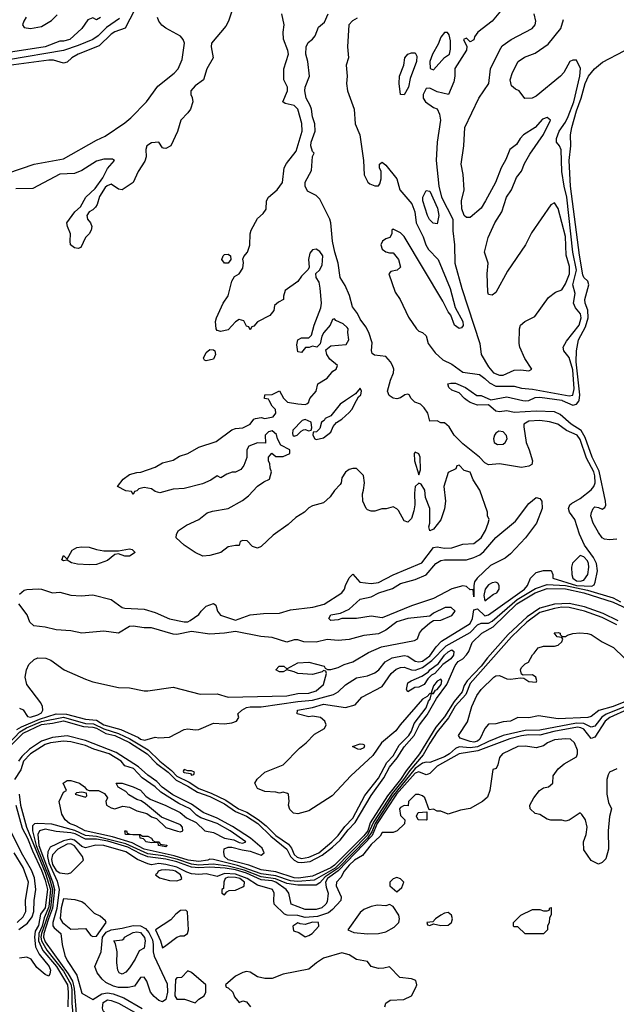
# Model space of a CAD drawing. Header units: inches. Extents: x 2380249 to 2585472, y 382747 to 546448.
# Tile 446 of 626: x 2502111 to 2505368, y 476704 to 482078. Entities that reach past the tile are written whole.
import ezdxf

# ---------------------------------------------------------------- set-up
doc = ezdxf.new("R2010")
doc.units = ezdxf.units.IN
doc.header["$MEASUREMENT"] = 0
doc.layers.add('C5407', color=7, linetype='Continuous')
doc.layers.add('C5408', color=7, linetype='Continuous')

msp = doc.modelspace()

# ---------------------------------------------------------------- linework, layer by layer
at = {"layer": 'C5407', "color": 4}
for points, elevation in [([(2502096.7, 478203.3), (2502121.4, 478218.6), (2502219.4, 478260.6), (2502311, 478289), (2502367.7, 478287.7), (2502470, 478259.7), (2502530, 478254.4), (2502570, 478228.5), (2502662.8, 478202.8), (2502760.3, 478160.3), (2502770, 478150.7), (2502794.8, 478145.2), (2502850, 478161), (2502870, 478158), (2502930, 478161), (2503010, 478204), (2503030, 478206.8), (2503070, 478201), (2503090, 478202.8), (2503170, 478238.8), (2503230, 478234), (2503270, 478240.7), (2503295.3, 478250), (2503308, 478270), (2503302, 478290), (2503324, 478310), (2503350, 478323), (2503370, 478328), (2503430, 478328), (2503630, 478356.5), (2503710, 478363), (2503825.1, 478394.9), (2503849.2, 478410), (2503890, 478446.8), (2503950, 478486), (2504010, 478497.3), (2504050, 478513.4), (2504072.3, 478530), (2504106.3, 478573.7), (2504144.4, 478595.6), (2504210, 478606.7), (2504230, 478603.1), (2504270, 478577), (2504290, 478572.9), (2504310, 478577.2), (2504350, 478605.4), (2504385, 478655), (2504413.8, 478686.2), (2504570, 478781.7), (2504582.5, 478810), (2504590, 478857.3), (2504610, 478863), (2504650, 478823.6), (2504670, 478829), (2504867.3, 478970), (2504883.7, 478990), (2504899, 479030), (2504930, 479061), (2504971, 479071), (2505012, 479072), (2505022, 479050), (2505022, 479030), (2505150.6, 478990), (2505233.8, 478986.2), (2505247.6, 478992.4), (2505252.7, 479007.3), (2505266, 479070), (2505260.5, 479110), (2505242.9, 479142.9), (2505194.7, 479210), (2505166.3, 479270), (2505140.9, 479350), (2505112.3, 479390), (2505107.6, 479410), (2505115.1, 479430), (2505123.1, 479436.9), (2505170, 479464.4), (2505230, 479512.2), (2505245.1, 479530), (2505252.7, 479550), (2505251.5, 479588.5), (2505245, 479610), (2505204.6, 479684.6), (2505170, 479786.6), (2505155.1, 479810), (2505096.4, 479836.4), (2505048, 479870), (2505002.5, 479882.5), (2504950, 479889.6), (2504890, 479886.6), (2504862.8, 479870), (2504863.5, 479856.5), (2504875.5, 479770), (2504893, 479730), (2504910.5, 479670), (2504906, 479650), (2504890, 479640.9), (2504850, 479634.5), (2504730, 479654), (2504670, 479649), (2504650, 479659), (2504621.2, 479690), (2504530, 479762.7), (2504482.7, 479810), (2504456, 479856), (2504430, 479878), (2504410, 479878), (2504390, 479888), (2504350, 479886), (2504339, 479930), (2504318.6, 479958.6), (2504298.6, 479978.6), (2504268.7, 479990), (2504258.7, 480000)], 12), ([(2502110, 478942.8), (2502136.6, 478963.4), (2502150, 478968.2), (2502212.3, 478972.3), (2502230.4, 478970.4), (2502290, 478950.4), (2502330, 478952.4), (2502390, 478936.5), (2502446.2, 478933.8), (2502510, 478938.4), (2502610, 478912.7), (2502670, 478870.4), (2502685.1, 478865.1), (2502790, 478860.4), (2502850, 478843.1), (2502930, 478807.7), (2503010, 478790.8), (2503030, 478791), (2503042, 478798), (2503089.2, 478830.8), (2503102, 478850), (2503130, 478876), (2503170, 478892), (2503182, 478882), (2503191, 478850), (2503207.5, 478827.5), (2503290, 478801), (2503369.6, 478830.4), (2503442.3, 478837.7), (2503530, 478839.5), (2503590, 478856), (2503712.2, 478872.2), (2503772.9, 478887.1), (2503869.2, 478950), (2503885.2, 478970), (2503889.4, 478990), (2503910, 479031.3), (2503930, 479050.8), (2503967.9, 479007.9), (2504030, 479000.3), (2504070, 479006), (2504150, 479048.7), (2504305.9, 479114.1), (2504370, 479197.3), (2504390, 479200.5), (2504430, 479193.7), (2504470, 479195.3), (2504530, 479214.4), (2504590, 479218.4), (2504630, 479250.7), (2504654.5, 479290), (2504669.2, 479330), (2504674, 479350), (2504665.2, 479370), (2504664, 479390), (2504622.7, 479510), (2504586.8, 479566.8), (2504570, 479608), (2504538, 479618), (2504510, 479646), (2504498, 479642), (2504492.7, 479627.3), (2504450, 479606), (2504427.3, 479530), (2504436.3, 479450), (2504430, 479408), (2504410, 479349), (2504370, 479298), (2504350, 479288.7), (2504344, 479310), (2504349.4, 479330.6), (2504349.3, 479410), (2504326.6, 479470), (2504323.7, 479510), (2504302, 479542), (2504290, 479549), (2504270.7, 479529.3), (2504266, 479494), (2504267.7, 479430), (2504262.5, 479397.5), (2504250, 479355.3), (2504230, 479335.3), (2504210, 479342), (2504178.6, 479398.6), (2504170, 479408.7), (2504150, 479419), (2504111.1, 479408.9), (2504088.4, 479408.4), (2504050, 479395.3), (2504030, 479395.3), (2504010, 479402), (2504002, 479410), (2503984, 479450), (2503982, 479490), (2503988.7, 479510), (2503992.7, 479550), (2503988, 479590), (2503950, 479628), (2503930, 479628.7), (2503910, 479622), (2503890, 479608), (2503870, 479578), (2503866, 479550), (2503859.8, 479540.2), (2503830, 479509), (2503805.5, 479474.5), (2503770, 479441.2), (2503710, 479425.2), (2503690, 479413.2), (2503666, 479390), (2503618.5, 479361.5), (2503577.5, 479322.5), (2503495.5, 479264.5), (2503430, 479202.7), (2503410, 479193.2), (2503382.7, 479202.7), (2503353.6, 479233.6), (2503330, 479235.3), (2503314, 479230), (2503310, 479208), (2503288.9, 479208.9), (2503250, 479200.9), (2503210, 479169.3), (2503150, 479153.2), (2503110.6, 479149.4), (2503070, 479169.2), (2503008.7, 479210), (2502966, 479250), (2502968, 479270), (2502978, 479290), (2503021.5, 479318.5), (2503090, 479350.8), (2503134.5, 479385.5), (2503164.7, 479395.3), (2503250, 479410.8), (2503327.2, 479452.8), (2503360.2, 479479.8), (2503408.9, 479531.1), (2503444, 479556), (2503475.3, 479570), (2503486, 479610), (2503478, 479630), (2503476.4, 479656.4), (2503468.9, 479668.9), (2503468.7, 479690), (2503488, 479712), (2503510, 479694), (2503550, 479694), (2503586, 479710), (2503586, 479730), (2503536.4, 479756.4), (2503518, 479790), (2503513.6, 479813.6), (2503490, 479833.2), (2503470, 479828), (2503452, 479810), (2503452.7, 479767.3), (2503410, 479768), (2503362, 479750), (2503352, 479730), (2503351.6, 479688.4), (2503335.3, 479644.7), (2503318, 479622), (2503290, 479608.7), (2503271.6, 479608.4), (2503242, 479598), (2503210, 479578), (2503190, 479588), (2503155.3, 479564.7), (2503110, 479544), (2503010, 479519.3), (2502950, 479515.1), (2502875.5, 479495.5), (2502850, 479502.7), (2502830, 479518), (2502790, 479525.2), (2502762, 479518), (2502750, 479506), (2502738, 479502), (2502730, 479486), (2502722, 479502), (2502690, 479506), (2502646, 479530), (2502675.3, 479570), (2502710, 479595.5), (2502750, 479607.3), (2502772.1, 479607.9), (2502850, 479636.3), (2502890, 479659.1), (2502950, 479673.4), (2502983.8, 479696.2), (2503030, 479710.6), (2503090, 479745.5), (2503184.7, 479775.3), (2503270, 479838.8), (2503290, 479846), (2503330, 479851), (2503369.3, 479870.7), (2503390, 479898), (2503398, 479902), (2503430, 479906), (2503450, 479901), (2503495.3, 479910), (2503508.7, 479930), (2503508, 479950), (2503490, 479968), (2503473.2, 480000)], 16), ([(2503563.6, 480000), (2503574, 479990), (2503630, 479980.7), (2503670, 479978), (2503678, 479982), (2503689, 479991), (2503692, 480000)], 16), ([(2503890.4, 480000), (2503859.9, 479980.1), (2503810, 479915.3), (2503778, 479902), (2503774, 479890), (2503758, 479882), (2503750, 479846), (2503731.6, 479828.4), (2503714, 479826), (2503712, 479810), (2503722, 479790), (2503730, 479786), (2503770, 479796), (2503810, 479826), (2503823.2, 479856.8), (2503840.2, 479879.8), (2503870, 479897.3), (2503910, 479934), (2503923.7, 479950), (2503949.9, 480000)], 16), ([(2505370, 479242.7), (2505330, 479239.3), (2505303.2, 479243.2), (2505290, 479249), (2505270, 479279), (2505242, 479330), (2505229.6, 479370), (2505232.1, 479387.9), (2505241.2, 479410), (2505250, 479418.8), (2505270, 479416), (2505290, 479406), (2505304.7, 479415.3), (2505311.5, 479428.5), (2505309.3, 479450), (2505273.6, 479613.6), (2505236.5, 479690), (2505198, 479798), (2505176.5, 479836.5), (2505121.1, 479870), (2505062.3, 479922.3), (2505030, 479936.8), (2504930, 479941), (2504810, 479933.6), (2504770, 479943.6), (2504730, 479938), (2504710, 479941.6), (2504670, 479975.3), (2504610, 479974), (2504570, 479989.3), (2504554, 480000)], 8), ([(2504857.9, 480000), (2504870, 479997.4), (2504890, 479999.5), (2504891.2, 480000)], 8), ([(2505072.7, 480000), (2505130, 479974.7), (2505150, 479978.9), (2505163.7, 479996.3), (2505164.4, 480000)], 8), ([(2501990, 478063.2), (2502111.8, 478190), (2502147.8, 478212.2), (2502230, 478247.5), (2502350, 478270.1), (2502470, 478236.6), (2502515, 478235), (2502570, 478207.3), (2502650, 478182.5), (2502713.4, 478153.4), (2502812, 478092), (2502875.8, 478030), (2502940.6, 477980.6), (2502970, 477948.9), (2503035.7, 477915.7), (2503090, 477881.2), (2503156.9, 477856.9), (2503237.3, 477817.3), (2503306.2, 477770), (2503352, 477752), (2503413.1, 477713.1), (2503457.6, 477677.6), (2503510, 477625.5), (2503578.2, 477578.2), (2503595.5, 477555.5), (2503610, 477522), (2503625.9, 477505.9), (2503650, 477500.1), (2503690, 477506), (2503743.9, 477530), (2503815.5, 477590), (2503850, 477624.9), (2503885.6, 477674.4), (2503930, 477719), (2503996.1, 477843.9), (2504070, 477938.5), (2504116.1, 478023.9), (2504150, 478060.8), (2504182.6, 478117.4), (2504235.4, 478170), (2504250, 478193.7), (2504263.8, 478236.2), (2504330, 478322.6), (2504342.2, 478357.8), (2504351.7, 478370), (2504359.3, 478399.3), (2504350, 478399.3), (2504336.1, 478383.9), (2504310, 478369.5), (2504188.4, 478230), (2504164, 478196), (2504086.7, 478130), (2504039, 478061), (2503919.1, 477950), (2503817.6, 477842.4), (2503690, 477759), (2503630, 477744), (2503606.8, 477746.8), (2503586.8, 477766.8), (2503579, 477790), (2503582, 477810), (2503578, 477850), (2503574, 477854), (2503550, 477862), (2503530, 477855.3), (2503510, 477862), (2503450, 477865.2), (2503410, 477882), (2503394, 477910), (2503407.5, 477932.5), (2503450, 477970.8), (2503550, 478010.8), (2503638.9, 478101.1), (2503676, 478130), (2503721, 478179), (2503775.1, 478210), (2503784.5, 478230), (2503777, 478250), (2503753.2, 478270), (2503710, 478277), (2503690, 478272), (2503626, 478290), (2503628.7, 478310), (2503710, 478324.4), (2503770, 478341.3), (2503890, 478323.1), (2503942, 478338), (2503979.5, 478380.5), (2504090, 478438.8), (2504138.7, 478510), (2504166.6, 478533.4), (2504190, 478542.6), (2504210, 478543.1), (2504250, 478529.1), (2504270, 478527.2), (2504310, 478542.7), (2504360.3, 478579.7), (2504439.1, 478660.9), (2504570, 478732.4), (2504610, 478774.6), (2504630, 478783.6), (2504670, 478783.5), (2504690, 478795.5), (2504826.2, 478913.8), (2504926.2, 478973.8), (2504990, 478994.4), (2505089.9, 478990.1), (2505210, 478963.9), (2505350, 478921.5), (2505390, 478899.8)], 8), ([(2502057, 478110), (2502130, 478182.8), (2502230, 478230.5), (2502290, 478237.7), (2502350, 478251), (2502459.4, 478219.4), (2502510, 478216.6), (2502530, 478210.6), (2502582.4, 478182.4), (2502631.6, 478170), (2502710, 478133.3), (2502807.5, 478070), (2502858.9, 478018.9), (2502922.5, 477970), (2502966.4, 477926.4), (2503030, 477894.8), (2503081.9, 477861.9), (2503150, 477837.3), (2503230, 477798.4), (2503290, 477756), (2503350.2, 477730), (2503410.7, 477690.7), (2503481.8, 477621.8), (2503570, 477550.2), (2503590.1, 477510), (2503609.6, 477489.6), (2503630, 477479.8), (2503650, 477477), (2503696.2, 477483.8), (2503762.7, 477517.3), (2503818.8, 477561.2), (2503860.4, 477599.6), (2503903.7, 477656.3), (2503943.2, 477696.8), (2504030, 477843.2), (2504099.9, 477940.1), (2504130, 477997.2), (2504171.8, 478048.2), (2504210, 478109.2), (2504264.5, 478170), (2504293, 478230), (2504336.2, 478283.8), (2504386.8, 478373.2), (2504442.4, 478450), (2504487.6, 478552.4), (2504505.4, 478574.6), (2504530, 478590.2), (2504550, 478610.3), (2504562.5, 478630), (2504581.1, 478678.9), (2504634.7, 478730), (2504696.3, 478763.7), (2504825.4, 478890), (2504924.7, 478950), (2504990, 478972.8), (2505090, 478971.9), (2505190.4, 478950), (2505350, 478898.4), (2505450, 478852.5)], 4), ([(2505370, 478774.7), (2505290, 478814.4), (2505193.6, 478850), (2505110, 478869.8), (2505070, 478870.9), (2505030, 478864.9), (2504950, 478841.7), (2504879.8, 478790), (2504796.8, 478710), (2504570, 478454.4), (2504545.8, 478394.2), (2504488.7, 478331.3), (2504452.3, 478267.7), (2504389.7, 478190.3), (2504350, 478129.8), (2504314.6, 478065.4), (2504241, 477979), (2504206.7, 477930), (2504144.8, 477855.2), (2504042.5, 477697.5), (2504010, 477626.4), (2503832.9, 477447.1), (2503718.8, 477381.2), (2503630, 477373.2), (2503590, 477378.5), (2503510, 477404.3), (2503430, 477415.3), (2503301, 477461), (2503170, 477494.3), (2503150, 477495.4), (2503139.1, 477490), (2503090, 477482.7), (2503031.8, 477490), (2502954.8, 477514.8), (2502791.5, 477550), (2502724.7, 477584.7), (2502618.2, 477618.2), (2502468, 477650), (2502417.8, 477677.8), (2502383.7, 477690), (2502359.3, 477710), (2502342, 477742), (2502326, 477810), (2502350, 477862), (2502366, 477870), (2502349, 477910), (2502370, 477924.7), (2502390, 477926), (2502438, 477910), (2502464.7, 477890), (2502475.3, 477875.3), (2502490.7, 477870.7), (2502542, 477870), (2502573.7, 477853.7), (2502591.3, 477830), (2502582, 477810), (2502584.7, 477790), (2502610, 477776), (2502630, 477771), (2502674.6, 477785.4), (2502710, 477779.1), (2502750, 477760.5), (2502806, 477746), (2502830, 477727.7), (2502858.5, 477718.5), (2502910, 477668.4), (2502971.9, 477648.1), (2502990, 477645.5), (2503002, 477650), (2503000.9, 477670), (2502990, 477682.7), (2502884.7, 477724.7), (2502798, 477798), (2502774.2, 477814.2), (2502750, 477822), (2502707, 477847), (2502690, 477864.5), (2502649.6, 477889.6), (2502638, 477910), (2502670, 477910.4), (2502731.5, 477891.5), (2502770, 477872.4), (2502799.3, 477839.3), (2502822.8, 477822.8), (2502910, 477788.7), (2502988, 477750), (2503021.7, 477721.7), (2503075.4, 477695.4), (2503122, 477650), (2503170, 477641.1), (2503230, 477610.4), (2503280.5, 477600.5), (2503310, 477586.9), (2503330, 477582.6), (2503346, 477590), (2503260.5, 477650), (2503190, 477690.6), (2503100.9, 477720.9), (2503076, 477736), (2503042.6, 477770), (2502980.4, 477800.4), (2502881.1, 477861.1), (2502850, 477891.6), (2502779.6, 477939.6), (2502731.9, 477990), (2502684.5, 478004.5), (2502666, 478030), (2502599.6, 478070), (2502515.9, 478095.9), (2502470, 478117), (2502390, 478135.7), (2502350, 478139.4), (2502278.8, 478130), (2502250, 478121), (2502169.7, 478070.3), (2502131.9, 478030), (2502117.3, 477982.7), (2502083.5, 477930)], 8), ([(2505377.6, 478797.6), (2505297.1, 478837.1), (2505194.1, 478874.1), (2505110, 478891.9), (2505030, 478887.2), (2504950, 478865.3), (2504881.6, 478818.4), (2504777.8, 478722.2), (2504665, 478595), (2504630.7, 478549.3), (2504554.3, 478470), (2504536.9, 478443.1), (2504527.1, 478410), (2504483, 478357), (2504430, 478272.8), (2504383.6, 478216.5), (2504293.1, 478070), (2504221.1, 477978.9), (2504190.1, 477930), (2504118.5, 477841.5), (2504025.2, 477694.8), (2504011, 477650), (2503990, 477623.6), (2503830, 477462.4), (2503810, 477448.4), (2503710, 477403.2), (2503632.8, 477392.8), (2503610, 477394.2), (2503510, 477426.2), (2503430, 477437.3), (2503362.5, 477462.5), (2503250, 477491.9), (2503228.5, 477510), (2503225.3, 477534.7), (2503228.3, 477551.7), (2503250, 477560.9), (2503270, 477561.8), (2503326.4, 477546.4), (2503370, 477540.2), (2503430, 477518), (2503446.6, 477530), (2503435.2, 477555.2), (2503371, 477611), (2503273.8, 477673.8), (2503190, 477720.2), (2503112.6, 477750), (2503050, 477796.2), (2502947.9, 477847.9), (2502889.5, 477889.5), (2502859.1, 477919.1), (2502810, 477954.6), (2502759.3, 477999.3), (2502638.5, 478078.5), (2502470, 478143.6), (2502370, 478169.9), (2502290, 478159.9), (2502230, 478140.2), (2502164.5, 478095.5), (2502123.7, 478056.3), (2502105.7, 478030)], 4), ([(2502110, 478320.7), (2502130.4, 478310.4), (2502154, 478274), (2502170.6, 478270.6), (2502210, 478283.2), (2502230, 478294), (2502238, 478310), (2502236.3, 478330), (2502227.3, 478350), (2502150, 478449.2), (2502141.3, 478490), (2502148.2, 478530), (2502161.4, 478558.6), (2502190, 478584.9), (2502210, 478594.4), (2502253.8, 478593.8), (2502281.3, 478581.3), (2502354, 478530), (2502470, 478477.6), (2502510, 478464.4), (2502650, 478432.4), (2502710, 478430.4), (2502790, 478414.9), (2502810, 478414.9), (2502950, 478434.4), (2503097.2, 478397.2), (2503190, 478399.1), (2503250, 478379.5), (2503570, 478386.9), (2503630, 478399.5), (2503690, 478402.6), (2503730, 478415.5), (2503769.2, 478450), (2503786, 478510), (2503782, 478522), (2503770, 478526), (2503762, 478518), (2503710, 478503.7), (2503630, 478509.3), (2503610, 478519), (2503570, 478528.7), (2503550, 478519), (2503530, 478519), (2503509.2, 478530), (2503528, 478550), (2503554, 478550), (2503570, 478534), (2503630, 478566.8), (2503690, 478570.5), (2503774, 478550), (2503778, 478538), (2503792, 478532), (2503810, 478531.3), (2503850, 478542), (2503882.4, 478557.6), (2503930, 478572.2), (2504016.2, 478623.8), (2504085.4, 478654.6), (2504266, 478690), (2504282, 478698), (2504294, 478730), (2504310, 478751), (2504350, 478786), (2504370, 478798), (2504410, 478801), (2504470, 478826.8), (2504488, 478850), (2504466, 478870), (2504434, 478870), (2504370, 478839), (2504350, 478822), (2504229.6, 478809.7), (2504170, 478792), (2504110, 478746), (2504070, 478725.6), (2503990, 478716.2), (2503910, 478695.1), (2503850, 478689.5), (2503790, 478694), (2503730, 478680.7), (2503662, 478682), (2503630, 478693.2), (2503610, 478693.2), (2503570, 478681.2), (2503490, 478706), (2503428, 478712), (2503290, 478739.3), (2503230, 478729.4), (2503150, 478723.7), (2503050, 478739.3), (2502970, 478722.7), (2502950, 478723.7), (2502830, 478759.3), (2502790, 478759.3), (2502730, 478767.6), (2502710, 478765.1), (2502650, 478729), (2502570, 478740.9), (2502450, 478729.5), (2502390, 478742.9), (2502310, 478747), (2502250, 478762.7), (2502189.2, 478770), (2502167.3, 478790), (2502152.7, 478830), (2502107, 478890)], 16), ([(2505436.5, 478363.5), (2505350.4, 478330), (2505273.5, 478306.5), (2505230, 478274), (2505212, 478270), (2505050, 478261.3), (2504942.4, 478277.6), (2504890, 478266.6), (2504830, 478269), (2504790, 478249.2), (2504750, 478246), (2504710, 478234), (2504670, 478233.2), (2504650, 478209), (2504623.7, 478150), (2504610, 478139.8), (2504590, 478134.8), (2504570, 478138), (2504516.6, 478156.6), (2504506.6, 478170), (2504555.1, 478244.9), (2504579.8, 478330), (2504607.2, 478390), (2504630, 478422), (2504699.5, 478490), (2504710, 478497), (2504730, 478498.4), (2504770, 478480.5), (2504790, 478478), (2504845.4, 478485.4), (2504863.6, 478483.6), (2504890, 478466), (2504930, 478462), (2504934, 478470), (2504928, 478490), (2504910, 478502), (2504860.4, 478500.4), (2504850, 478506), (2504845.2, 478530), (2504850, 478542), (2504870, 478562), (2504888.7, 478571.3), (2504910, 478612), (2504920.4, 478619.6), (2504942, 478650), (2504970, 478658.8), (2505030, 478658), (2505050, 478664.7), (2505070, 478682), (2505076.4, 478696.4), (2505070, 478706), (2505046, 478710), (2505029.5, 478730.5), (2505050, 478733.4), (2505062, 478730), (2505062, 478722), (2505072, 478712), (2505090, 478711.3), (2505100.9, 478719.1), (2505130, 478727.7), (2505169.6, 478730.4), (2505210, 478728.4), (2505230, 478722.4), (2505290, 478681.6), (2505351.8, 478651.8), (2505410, 478594.4)], 8), ([(2505426.4, 478333.6), (2505312.9, 478287), (2505288.4, 478271.6), (2505250, 478222.7), (2505230, 478217.2), (2505190, 478235.8), (2505150, 478238.1), (2504950, 478200.7), (2504870, 478197.3), (2504750, 478171), (2504670, 478138.5), (2504610, 478108.3), (2504570, 478103.4), (2504510, 478109.8), (2504490, 478099.8), (2504457.8, 478070), (2504430, 478054), (2504350, 478023.6), (2504330, 478026), (2504310, 478019.7), (2504270, 477989.9), (2504144.6, 477835.4), (2504051.3, 477690), (2504034.2, 477645.8), (2504010, 477610.7), (2503850, 477447.4), (2503779.7, 477400.3), (2503750, 477366.6), (2503730, 477354.4), (2503630, 477354.6), (2503570, 477362.6), (2503507.7, 477387.7), (2503430, 477398.8), (2503336.7, 477436.7), (2503250, 477458.4), (2503168.2, 477468.2), (2503090, 477464), (2503050, 477468), (2502974, 477494), (2502893.9, 477513.9), (2502810, 477525.5), (2502690, 477579.9), (2502530, 477620.3), (2502470, 477624.4), (2502411.6, 477651.6), (2502287.4, 477687.4), (2502208.6, 477691.4), (2502191.6, 477688.5), (2502181.4, 477678.6), (2502180.9, 477650), (2502201.5, 477570), (2502273.7, 477390), (2502291.1, 477330), (2502280.2, 477230), (2502230.4, 477090), (2502226.8, 477070), (2502230.4, 477050.4), (2502259.1, 476999.1), (2502350, 476883.9), (2502390, 476814.4), (2502395.7, 476784.3), (2502395.1, 476710), (2502403.7, 476630)], 12), ([(2505430, 478313.6), (2505332.9, 478270), (2505307.6, 478250), (2505250, 478162.7), (2505230, 478155.1), (2505190, 478204.8), (2505173.6, 478213.6), (2505155.7, 478215.7), (2505027.5, 478192.5), (2504950, 478172.4), (2504890, 478173.9), (2504850, 478168.4), (2504787.6, 478152.4), (2504612.1, 478087.9), (2504510, 478070.8), (2504390, 478003.7), (2504350, 477963.5), (2504340.5, 477959.5), (2504330, 477956), (2504290, 477971.7), (2504270, 477965.4), (2504167.8, 477850), (2504063.4, 477690), (2504035.4, 477624.7), (2503850, 477432.8), (2503790.7, 477390), (2503781.1, 477370), (2503783.7, 477343.7), (2503794.5, 477310), (2503790, 477263.7), (2503783.1, 477250), (2503760.3, 477230), (2503730, 477220.9), (2503670, 477220.3), (2503593.2, 477250), (2503581.2, 477310), (2503566.6, 477330), (2503510.2, 477370.2), (2503490, 477376.7), (2503430, 477383.7), (2503350, 477419.2), (2503290, 477438.5), (2503232.5, 477447.5), (2503150, 477451.6), (2503090, 477448.4), (2503050, 477452.9), (2502970, 477481.3), (2502910, 477496.7), (2502810, 477509.5), (2502770, 477524.5), (2502701.8, 477561.8), (2502593.4, 477593.4), (2502530, 477605.3), (2502470, 477604.4), (2502413.7, 477633.7), (2502390, 477639.9), (2502310, 477646.5), (2502250, 477659.1), (2502220.3, 477650), (2502210.1, 477629.9), (2502215.1, 477570), (2502291.3, 477371.3), (2502301.3, 477330), (2502291, 477229), (2502268.6, 477170), (2502244, 477090), (2502241.8, 477070), (2502250, 477044.1), (2502376.8, 476870), (2502399.2, 476830), (2502409, 476790), (2502421.9, 476630)], 16), ([(2505370, 477989.6), (2505330.8, 477970), (2505323, 477957), (2505315.8, 477930), (2505315.8, 477850), (2505324.7, 477804.7), (2505341, 477770), (2505331.1, 477728.9), (2505322.8, 477650), (2505326, 477550), (2505310, 477498), (2505290, 477478), (2505270, 477468.7), (2505230, 477488), (2505190, 477546), (2505189.2, 477590), (2505204, 477630), (2505208.7, 477670), (2505199, 477710), (2505180.4, 477740.4), (2505170, 477748), (2505110.7, 477709.3), (2505090, 477704), (2505070, 477708.7), (2505011.1, 477708.9), (2504990, 477714), (2504950, 477739), (2504925.6, 477745.6), (2504898, 477770), (2504895.3, 477790), (2504918, 477830), (2504948, 477870), (2504970, 477884.7), (2504998, 477890), (2505022, 477910), (2505024, 477950), (2505051.4, 477988.6), (2505084.2, 478015.8), (2505150, 478054.8), (2505156.9, 478070), (2505155.4, 478090), (2505140.5, 478130), (2505117.2, 478150), (2505090, 478153.6), (2505030, 478146.6), (2504992.2, 478130), (2504970, 478114.8), (2504930, 478103.7), (2504872.6, 478112.6), (2504831.3, 478110), (2504747.3, 478070), (2504731, 478050), (2504722, 478010), (2504712, 477990), (2504694, 477986), (2504677.3, 477870), (2504664.9, 477835.1), (2504638, 477810), (2504570, 477773.2), (2504516.8, 477763.2), (2504450, 477742), (2504410, 477758), (2504390, 477758), (2504370, 477768), (2504346, 477766), (2504322, 477830), (2504310, 477842), (2504290, 477848.7), (2504272, 477848), (2504234, 477810), (2504232.7, 477787.3), (2504210, 477788), (2504190, 477778), (2504184.7, 477770), (2504190, 477734), (2504214, 477710), (2504211.1, 477688.9), (2504172, 477650), (2504150, 477641.2), (2504090, 477641.2), (2504078.9, 477621.1), (2504030, 477576.8), (2503983.4, 477516.6), (2503939.7, 477490), (2503910, 477462.9), (2503882.5, 477430), (2503864.7, 477395.3), (2503841.5, 477370), (2503839.1, 477350), (2503866.7, 477290), (2503864.9, 477270), (2503819.7, 477220.3), (2503796.8, 477203.2), (2503737.2, 477182.8), (2503670, 477176.9), (2503630, 477188), (2503571.1, 477191.1), (2503556.5, 477196.5), (2503501.2, 477250), (2503498, 477270), (2503501.1, 477310), (2503490.9, 477330), (2503410, 477354.7), (2503353.6, 477390), (2503290, 477414.8), (2503230, 477417.7), (2503190, 477400.8), (2503130, 477416.2), (2503090, 477412.5), (2503050, 477416.6), (2503024, 477424), (2502970, 477451.9), (2502910, 477467.1), (2502870, 477471.7), (2502830, 477465.8), (2502810, 477470.4), (2502754.2, 477494.2), (2502690, 477535.5), (2502570, 477569.9), (2502527.2, 477572.8), (2502470, 477558), (2502450, 477564.8), (2502410, 477598.8), (2502390, 477605.9), (2502350, 477596.3), (2502278.2, 477561.8), (2502264.4, 477535.6), (2502263.7, 477510), (2502270, 477475.2), (2502316.2, 477376.2), (2502326.2, 477330), (2502314.1, 477225.9), (2502291.8, 477150), (2502292.3, 477132.3), (2502300.2, 477120.2), (2502335.8, 477090), (2502342.6, 477030), (2502356.9, 476970), (2502370, 476942), (2502422.4, 476862.4), (2502450, 476764.6), (2502510, 476730.4), (2502560, 476760), (2502590, 476766.9), (2502621.2, 476761.2), (2502679.6, 476739.6), (2502780.3, 476680.3)], 24), ([(2502108.8, 477850), (2502116.6, 477790), (2502148.3, 477670), (2502250, 477422.7), (2502279, 477330), (2502270, 477235.1), (2502244.2, 477175.8), (2502233.2, 477130), (2502215.6, 477090), (2502214.5, 477050), (2502238, 476998), (2502311.6, 476910), (2502371.6, 476810), (2502376.8, 476770), (2502373.5, 476690)], 8), ([(2502090.1, 477790), (2502125.1, 477665.1), (2502154.4, 477610), (2502180.8, 477540.8), (2502230, 477435.5), (2502250, 477381.1), (2502262.5, 477330), (2502250.5, 477230), (2502225.2, 477194.8), (2502213.4, 477133.4), (2502196.6, 477103.4), (2502191.7, 477070), (2502198.2, 477018.2), (2502217.4, 476977.4), (2502271.7, 476910), (2502279.1, 476890), (2502276, 476870), (2502270, 476858), (2502250, 476866), (2502205.4, 476905.4), (2502173.2, 476950), (2502150, 476960.7), (2502110, 476955.1)], 4), ([(2502107.5, 477112.5), (2502154.2, 477145.8), (2502179.8, 477180.2), (2502187.7, 477210), (2502189.8, 477269.8), (2502199.8, 477330), (2502193.1, 477393.1), (2502176.6, 477436.6), (2502121.2, 477530), (2502051.6, 477670)], 4), ([(2502096.9, 477150), (2502130, 477181.1), (2502145.4, 477210), (2502143.6, 477270), (2502159.7, 477370), (2502130.8, 477450), (2502080.5, 477530)], 8), ([(2504104.5, 476690), (2504109.4, 476710.6), (2504133.6, 476726.4), (2504208.7, 476730), (2504249.2, 476750), (2504274.6, 476794.6), (2504279, 476810), (2504273.2, 476833.2), (2504250, 476842), (2504186, 476850), (2504130, 476908), (2504099.8, 476900.2), (2504070, 476899), (2504029.2, 476909.2), (2504010, 476938), (2503950, 476948.7), (2503910, 476973.2), (2503870, 476984), (2503770, 476955.1), (2503731, 476930), (2503690, 476895.3), (2503550, 476869), (2503490, 476844), (2503450, 476844), (2503410, 476854), (2503370, 476879), (2503350, 476882), (2503330, 476878), (2503290, 476858), (2503234, 476810), (2503238, 476798), (2503250, 476794), (2503274, 476770), (2503283.6, 476743.6), (2503310, 476714), (2503330, 476722), (2503350, 476718), (2503371, 476690)], 28)]:
    msp.add_lwpolyline(points, dxfattribs=dict(at, elevation=elevation))
for points, elevation in [([(2503670, 479895.3), (2503654, 479890), (2503602, 479838), (2503599.6, 479819.6), (2503602, 479810), (2503610, 479804.7), (2503626, 479810), (2503647.3, 479832.7), (2503660.4, 479839.6), (2503670, 479842), (2503690, 479834), (2503702, 479838), (2503706, 479850), (2503702, 479882)], 16), ([(2504727.3, 479832.7), (2504710, 479822), (2504702.8, 479810), (2504697.3, 479790), (2504701, 479770), (2504718.8, 479758.8), (2504750, 479762), (2504761.2, 479770), (2504772.7, 479790), (2504769.3, 479809.3), (2504750, 479829)], 12), ([(2504270, 479718), (2504264.7, 479710), (2504266.8, 479670), (2504290, 479594), (2504299, 479621), (2504297.2, 479690), (2504290, 479708)], 16), ([(2504590, 478928.7), (2504587.3, 478967.3), (2504570, 478965.2), (2504550, 478984.5), (2504530, 478987.6), (2504470, 478971.8), (2504370, 478918.7), (2504250, 478879.5), (2504090, 478812.7), (2504030, 478822.7), (2503950, 478809.5), (2503870.7, 478809.3), (2503850, 478802.7), (2503810, 478799), (2503799, 478810), (2503809, 478830), (2503862, 478838), (2503910, 478860.7), (2503970, 478914.9), (2504030, 478928.4), (2504071.1, 478948.9), (2504146.9, 478973.1), (2504190, 479001.3), (2504270, 479023.1), (2504330, 479048.5), (2504382, 479110), (2504410, 479126.4), (2504430, 479130.3), (2504550, 479130.4), (2504590, 479141.6), (2504623, 479157), (2504644.4, 479175.6), (2504710, 479252.4), (2504818.5, 479341.5), (2504890, 479437.3), (2504930, 479470.7), (2504950, 479464.7), (2504956.8, 479456.8), (2504961, 479450), (2504964, 479410), (2504932.7, 479330), (2504872.7, 479250), (2504790, 479162), (2504760.6, 479139.4), (2504681.4, 479098.6), (2504608, 479030), (2504594.4, 479010), (2504590.3, 478990)], 12), ([(2502650, 479178), (2502710, 479190.7), (2502725.4, 479185.4), (2502742, 479170), (2502710, 479149.5), (2502686, 479150), (2502650, 479162), (2502630, 479158), (2502590, 479126.6), (2502530, 479105.1), (2502490, 479101.6), (2502426.6, 479106.6), (2502394, 479114), (2502370, 479128), (2502350, 479124), (2502342, 479130), (2502350, 479154), (2502370, 479134), (2502397.2, 479182.8), (2502422.5, 479197.5), (2502450, 479201.6), (2502490, 479199.3), (2502530, 479185.5), (2502570, 479179.1)], 16), ([(2505170, 479154), (2505129, 479111), (2505124, 479090), (2505124.9, 479050), (2505130.4, 479030), (2505150, 479016), (2505170, 479012.9), (2505190, 479018), (2505211.9, 479050), (2505218.2, 479090), (2505216.1, 479110), (2505210, 479124.5), (2505190, 479145.6)], 16), ([(2504710, 479008.7), (2504690, 479004), (2504670, 478993.2), (2504651.3, 478970), (2504645.7, 478934.3), (2504650, 478906.8), (2504697.2, 478942.8), (2504715.3, 478950), (2504728.7, 478970), (2504728.7, 478990), (2504722, 479002)], 16), ([(2504230, 478408.7), (2504222, 478422), (2504230, 478458), (2504248, 478470), (2504306.1, 478493.9), (2504342, 478518), (2504349.7, 478530), (2504396.9, 478563.1), (2504429.7, 478610), (2504450, 478628.2), (2504470, 478637.6), (2504482, 478630), (2504478.7, 478610), (2504465.5, 478590), (2504421.4, 478558.6), (2504378, 478510), (2504359.5, 478500.5), (2504339.5, 478480.5), (2504319.1, 478450), (2504290, 478434.5), (2504267.7, 478432.3)], 4), ([(2504410, 478477.6), (2504390, 478467.3), (2504370, 478442.7), (2504359.1, 478410), (2504360.5, 478400.5), (2504370, 478400.5), (2504381.1, 478418.9), (2504390, 478422.6), (2504412.2, 478450), (2504415.1, 478470)], 8), ([(2503970, 478095.3), (2503956.4, 478096.4), (2503928, 478110), (2503970, 478124.7), (2503983.6, 478123.6), (2503990, 478122), (2503993.7, 478113.7), (2503990, 478104)], 4), ([(2503010, 477986), (2503003.6, 477976.4), (2503004.7, 477970), (2503010, 477968.2), (2503043.6, 477963.6), (2503050, 477954), (2503062, 477958), (2503066, 477970), (2503050, 477978), (2503030, 477978)], 12), ([(2502450, 477862), (2502422, 477858), (2502414, 477850), (2502470, 477834), (2502478, 477842), (2502476.4, 477856.4)], 8), ([(2504330, 477708), (2504286, 477710), (2504278, 477730), (2504286, 477750), (2504334, 477754), (2504334, 477710)], 24), ([(2502910, 477564), (2502868.7, 477570), (2502867.3, 477587.3), (2502830, 477585.2), (2502802, 477590), (2502786.3, 477606.3), (2502768.7, 477610), (2502767.3, 477627.3), (2502689, 477630), (2502686, 477650), (2502694, 477650), (2502698, 477638), (2502712.7, 477632.7), (2502768.9, 477631.1), (2502782, 477622), (2502810, 477621), (2502831.3, 477610), (2502838, 477598), (2502850.9, 477590.9), (2502872, 477590), (2502878, 477578), (2502912.4, 477572.4), (2502916, 477570)], 4), ([(2502390, 477579.4), (2502370, 477577), (2502319.1, 477550), (2502290, 477519.7), (2502285.2, 477494.8), (2502290, 477466.7), (2502310, 477434.3), (2502330, 477420.5), (2502370, 477416), (2502390, 477421), (2502459, 477490), (2502454, 477510), (2502410, 477568.3)], 28), ([(2502910, 477438.5), (2502884, 477436), (2502866.8, 477430), (2502862, 477418), (2502852, 477410), (2502874.8, 477394.8), (2502930, 477379.3), (2502970, 477377.1), (2502990, 477384), (2502997.2, 477390), (2502989.6, 477410), (2502962, 477430), (2502950, 477433.6)], 28), ([(2503250, 477398.2), (2503232.2, 477390), (2503224.9, 477370), (2503223.6, 477336.4), (2503214, 477330), (2503214, 477310), (2503230, 477302), (2503242, 477318), (2503255.3, 477324.7), (2503290, 477326.8), (2503330, 477344.9), (2503336, 477350), (2503338, 477370), (2503313.7, 477390), (2503290, 477396.6)], 28), ([(2504170, 477395.3), (2504150, 477388), (2504132, 477370), (2504132, 477350), (2504170, 477318), (2504198, 477342), (2504208, 477370), (2504190, 477388)], 28), ([(2502350, 477279.3), (2502337.4, 477230), (2502332.7, 477172.7), (2502344.9, 477150), (2502390, 477114.4), (2502470, 477118), (2502499.8, 477079.8), (2502510, 477074), (2502530, 477074.9), (2502582.7, 477150), (2502578.9, 477158.9), (2502550, 477185.2), (2502519, 477199), (2502469.5, 477249.5), (2502450, 477262.7), (2502413.6, 477273.6)], 28), ([(2503018, 477218), (2502990, 477215.3), (2502964.1, 477195.9), (2502936.1, 477163.9), (2502852, 477110), (2502880.7, 477050), (2502890, 477012), (2502910, 477024.7), (2502969.1, 477070.9), (2502990, 477078), (2503010, 477078), (2503028, 477090), (2503033.2, 477110), (2503028, 477208)], 28), ([(2504130, 477248), (2504110, 477242), (2504064.7, 477244.7), (2504030, 477237), (2503990, 477220.9), (2503970, 477205.2), (2503902, 477110), (2503934.8, 477094.8), (2504010, 477088.5), (2504070.6, 477090.6), (2504110, 477098.4), (2504155.1, 477124.9), (2504181.2, 477150), (2504185.2, 477170), (2504181.2, 477190), (2504150, 477238)], 28), ([(2504450, 477204), (2504430, 477201.2), (2504410, 477189.3), (2504381, 477170), (2504366.4, 477153.6), (2504334, 477150), (2504338, 477138), (2504350, 477134), (2504370, 477142), (2504410, 477133.4), (2504450, 477134.8), (2504469, 477150), (2504473.2, 477170), (2504468.7, 477190)], 28), ([(2504870, 477088), (2504830, 477126), (2504810, 477126), (2504806, 477130), (2504806, 477150), (2504846, 477190), (2504910, 477222), (2504950, 477222), (2504970, 477214), (2504990, 477214), (2505002, 477218), (2505006, 477230), (2505011.6, 477231.6), (2505012.7, 477192.7), (2505003.6, 477176.4), (2505002, 477150), (2504992, 477130), (2504992, 477110), (2504970, 477088)], 24), ([(2503710, 477152.4), (2503670, 477139.3), (2503642, 477142), (2503630, 477148), (2503602, 477130), (2503605.4, 477105.4), (2503635.3, 477095.3), (2503670, 477071.3), (2503690, 477078.8), (2503708.7, 477090), (2503744, 477130), (2503742, 477150)], 28), ([(2502890, 476716.4), (2502870, 476723.5), (2502845.4, 476745.4), (2502825.7, 476770), (2502806, 476830), (2502790, 476851.8), (2502770, 476849.4), (2502737.2, 476802.8), (2502704.2, 476795.8), (2502650, 476795.9), (2502622.6, 476802.6), (2502581.9, 476821.9), (2502561.1, 476841), (2502534.8, 476874.8), (2502521.7, 476910), (2502556.2, 476990), (2502562.6, 477070), (2502582.7, 477097.3), (2502610, 477110.2), (2502670, 477119), (2502730, 477134.4), (2502770, 477131.8), (2502797.8, 477117.8), (2502816.1, 477096.1), (2502835.7, 477055.7), (2502840.7, 477030), (2502839.8, 476990), (2502845.8, 476965.8), (2502916.1, 476816.1), (2502919.1, 476770), (2502910, 476729.6)], 24), ([(2502670, 476867.8), (2502654.8, 476874.8), (2502647.3, 476890), (2502641.6, 476930), (2502643.1, 476990), (2502634, 477034), (2502625.2, 477050), (2502670, 477056), (2502679.3, 477060.7), (2502684, 477070), (2502730, 477095.7), (2502750, 477099.4), (2502770, 477095.2), (2502792.5, 477067.5), (2502795.6, 477050), (2502790, 477009.2), (2502764.1, 476995.9), (2502742.2, 476950), (2502710, 476903.6), (2502690, 476878.4)], 16), ([(2503030, 476886), (2502994, 476850), (2502970, 476848), (2502961, 476839), (2502958.8, 476750), (2502970, 476731.3), (2503010.9, 476730.9), (2503070, 476712), (2503090, 476732), (2503118, 476750), (2503128, 476770), (2503128, 476810), (2503050, 476878)], 28), ([(2502750, 476569.9), (2502710, 476571.5), (2502672.7, 476590), (2502638.5, 476618.5), (2502583.2, 476650), (2502567.6, 476667.6), (2502562.9, 476682.9), (2502567.2, 476712.8), (2502590, 476728.9), (2502610, 476725.1), (2502651.3, 476710), (2502750, 476653.8), (2502773.5, 476630), (2502780.9, 476610), (2502779.7, 476590), (2502770, 476579.3)], 16)]:
    msp.add_lwpolyline(points, close=True, dxfattribs=dict(at, elevation=elevation))
at = {"layer": 'C5408', "color": 4}
for points, elevation in [([(2502738.9, 482130), (2502687.9, 482032.1), (2502630, 482011.6), (2502610, 481999.6), (2502544.5, 481935.5), (2502431, 481890), (2502396, 481870), (2502370, 481846), (2502350, 481841.2), (2502296.4, 481856.4), (2502270, 481858), (2502052.4, 481827.6), (2501990.2, 481829.8), (2501930, 481817.7), (2501904.2, 481824.2), (2501840.6, 481860.6), (2501772.2, 481910), (2501660, 481960), (2501610, 481996.5), (2501562.9, 482022.9), (2501480.9, 482100.9)], 16), ([(2502656.2, 482083.8), (2502585.2, 482034.8), (2502539.5, 481990), (2502510.1, 481969.9), (2502430, 481936.5), (2502350, 481909.8), (2502050, 481858.7), (2501950, 481857.7), (2501890, 481872.3), (2501670, 481981.7), (2501569.1, 482049.1), (2501505.1, 482105.1)], 12), ([(2502552, 482090), (2502530, 482078), (2502510, 482088), (2502482.8, 482077.2), (2502451.3, 482030), (2502384.7, 481970), (2502350, 481960.9), (2502330, 481961.2), (2502251.3, 481930), (2502050, 481899.6), (2502010, 481889.8), (2501988.7, 481890), (2501850, 481926.4), (2501822.6, 481942.6), (2501749.6, 481970), (2501700.6, 482000.6), (2501677, 482010), (2501640.1, 482040.1), (2501590, 482068.7), (2501535.6, 482110)], 8), ([(2501970, 481214.8), (2502189.8, 481290.2), (2502350, 481318.8), (2502530, 481420.3), (2502578.2, 481441.8), (2502685.7, 481514.3), (2502718.4, 481541.6), (2502803.6, 481630), (2502865.2, 481714.8), (2502954.6, 481785.4), (2502976.9, 481810), (2502998.7, 481861.3), (2503011.3, 481950), (2503002.9, 481970), (2502988.3, 481988.3), (2502910, 482031.2), (2502887.9, 482048), (2502871.2, 482070), (2502863.1, 482090)], 16), ([(2503271, 482130), (2503251, 482070), (2503236.7, 482043.3), (2503158, 481950), (2503156, 481930), (2503166.8, 481870), (2503133.4, 481810), (2503114.8, 481750), (2503070, 481717.2), (2503044.7, 481690), (2503044.7, 481670), (2503053.7, 481653.7), (2503057.3, 481630), (2503044, 481590), (2503030, 481569), (2502991, 481530), (2502973, 481467), (2502936, 481390), (2502910, 481375.3), (2502896.4, 481376.4), (2502890, 481378), (2502870, 481408.7), (2502830, 481406), (2502806, 481390), (2502800.7, 481370), (2502802, 481330), (2502794.6, 481305.4), (2502758.8, 481250), (2502731, 481190), (2502670, 481149.2), (2502650, 481152.7), (2502610, 481179.5), (2502588.1, 481171.9), (2502578.4, 481161.6), (2502547.5, 481112.5), (2502534, 481070), (2502524.7, 481055.3), (2502510, 481039.3), (2502490, 481029), (2502477.3, 481010), (2502480.7, 480990), (2502497.3, 480970), (2502504.9, 480950), (2502502, 480930), (2502490.7, 480910), (2502470.5, 480889.5), (2502446, 480834), (2502430.8, 480829.2), (2502410, 480833.2), (2502389, 480850), (2502386, 480870), (2502389.5, 480910), (2502372.7, 480950), (2502369.4, 480970), (2502412.7, 481030), (2502443.6, 481056.4), (2502472.3, 481110), (2502523.9, 481156.1), (2502564.7, 481215.3), (2502590, 481266), (2502628, 481310), (2502617.2, 481317.2), (2502570, 481317), (2502530, 481305.1), (2502450, 481255.1), (2502410, 481239), (2502330, 481234), (2502183.6, 481156.4), (2502090, 481155.1)], 16), ([(2502147.3, 482092.7), (2502134, 482070), (2502126.8, 482050), (2502135.3, 482035.3), (2502170, 482030.5), (2502230, 482040.7), (2502285.8, 482074.2), (2502316, 482104)], 8), ([(2503692, 480000), (2503695.3, 480010), (2503729, 480050), (2503738, 480090), (2503790, 480121), (2503820.9, 480159.1), (2503838, 480170), (2503846, 480190), (2503804.7, 480224.7), (2503788.7, 480250), (2503783.1, 480276.9), (2503810, 480298), (2503894, 480306), (2503908, 480330), (2503902, 480370), (2503904, 480390), (2503898.6, 480398.6), (2503877.5, 480417.5), (2503836.4, 480436.4), (2503830, 480446), (2503818, 480442), (2503806, 480410), (2503771, 480370), (2503761, 480350), (2503752, 480308), (2503734, 480290), (2503710, 480295.3), (2503691.1, 480288.9), (2503671.6, 480288.4), (2503650, 480262), (2503630, 480266), (2503623.7, 480303.7), (2503629.4, 480330), (2503650, 480341), (2503690, 480342), (2503704, 480356), (2503719.3, 480410), (2503755.5, 480504.5), (2503758, 480530), (2503752.3, 480612.3), (2503745.6, 480645.6), (2503729, 480670), (2503728, 480692), (2503748.4, 480711.6), (2503762, 480738), (2503765.2, 480790), (2503750, 480813.2), (2503730, 480825.2), (2503710, 480821.2), (2503695.9, 480804.1), (2503687.7, 480770), (2503692, 480728), (2503686, 480714), (2503650, 480679), (2503630, 480649.2), (2503561, 480599), (2503551.6, 480568.4), (2503551.3, 480550), (2503523.6, 480536.4), (2503502, 480518), (2503498, 480490), (2503476.9, 480463.1), (2503410, 480428), (2503390, 480406), (2503378, 480402), (2503370, 480386), (2503362, 480402), (2503350, 480406), (2503334.6, 480434.6), (2503310, 480442), (2503290, 480428.7), (2503250, 480385.2), (2503210, 480375.3), (2503190, 480382), (2503184, 480390), (2503180.9, 480430), (2503186, 480450), (2503221.2, 480530), (2503249, 480570), (2503269.4, 480650.6), (2503283.7, 480676.3), (2503310, 480691.3), (2503330, 480722), (2503333.2, 480753.2), (2503328.9, 480771.1), (2503334.6, 480785.4), (2503355.3, 480810), (2503367.3, 480847.3), (2503368.7, 480910), (2503375.3, 480930), (2503410, 480992), (2503440.4, 481019.6), (2503456.5, 481043.5), (2503459, 481090), (2503469, 481110), (2503517.2, 481150), (2503545.2, 481190), (2503555.1, 481270), (2503566.9, 481293.1), (2503619.7, 481360.2), (2503652.8, 481470), (2503652.2, 481512.2), (2503630, 481589), (2503610, 481609), (2503560.4, 481620.4), (2503548, 481630), (2503573.2, 481690), (2503573.2, 481710), (2503553.2, 481750), (2503552.3, 481810), (2503578, 481890), (2503575.1, 481910), (2503551.7, 481971.7), (2503549.4, 482010), (2503554.5, 482050), (2503542, 482110)], 16), ([(2504258.7, 480000), (2504248.7, 480010), (2504238, 480030), (2504230, 480034), (2504214, 480030), (2504190, 480014), (2504170, 480009), (2504150, 480012.7), (2504127.5, 480027.5), (2504119.3, 480050), (2504135.1, 480110), (2504152.7, 480150), (2504154.5, 480170), (2504147, 480190), (2504136.2, 480210), (2504110, 480239.5), (2504047.7, 480247.7), (2504036, 480256), (2504032.1, 480272.1), (2504034.5, 480314.5), (2504017.6, 480370), (2504001.1, 480401.1), (2503970, 480442.7), (2503954.5, 480474.5), (2503927.3, 480510), (2503911.7, 480571.7), (2503887.5, 480627.5), (2503861.6, 480670), (2503849.7, 480750), (2503831.5, 480810), (2503819.5, 480870), (2503809.6, 480969.7), (2503803.6, 480990), (2503750, 481099), (2503730, 481119), (2503682.9, 481142.9), (2503669.4, 481170), (2503669.5, 481190.5), (2503704.8, 481255.2), (2503709.4, 481330.6), (2503718, 481350), (2503710, 481358), (2503700.9, 481390), (2503702.9, 481410), (2503724.5, 481470), (2503722, 481510), (2503710, 481548), (2503703.6, 481590), (2503697.6, 481610), (2503675.6, 481650), (2503667.3, 481690), (2503669.6, 481710.3), (2503694, 481770), (2503683.7, 481850), (2503672.7, 481890), (2503676, 481930), (2503686.3, 481953.7), (2503710, 481971.3), (2503724, 481990), (2503742, 482038), (2503775.5, 482064.5), (2503796, 482110)], 12), ([(2504735.5, 482124.5), (2504690.8, 482070), (2504611.3, 482010), (2504594.8, 481985.2), (2504590, 481969), (2504570, 481958), (2504550, 481978), (2504534, 481970), (2504552, 481932), (2504551.1, 481911.1), (2504487.5, 481812.5), (2504487.3, 481770), (2504481.4, 481738.6), (2504452, 481670), (2504390, 481685.2), (2504350, 481704), (2504330, 481702), (2504314, 481670), (2504314, 481650), (2504326, 481630), (2504370, 481598.8), (2504391, 481591), (2504402.8, 481562.8), (2504407.7, 481530), (2504390.4, 481410), (2504384.2, 481310), (2504399, 481170), (2504413.1, 481110), (2504476, 480990), (2504474.9, 480925.1), (2504484.2, 480850), (2504486, 480750), (2504524.6, 480610), (2504623.7, 480310), (2504630.5, 480250), (2504670, 480183), (2504698, 480150), (2504730, 480137), (2504750, 480137.6), (2504770, 480146), (2504810, 480164.9), (2504847.5, 480167.5), (2504890, 480162), (2504906, 480170), (2504869.2, 480229.2), (2504841.2, 480290), (2504837.2, 480310), (2504839.3, 480390), (2504845.2, 480410), (2504869.5, 480430.5), (2504922.7, 480457.3), (2504998.6, 480561.4), (2505035.3, 480590), (2505070, 480604), (2505090, 480636.3), (2505112.8, 480690), (2505112, 480730), (2505093.5, 480793.5), (2505090, 480894), (2505050, 481048), (2505030, 481078), (2505010, 481068), (2504905.3, 480914.7), (2504873, 480850), (2504773.8, 480706.2), (2504710.4, 480589.7), (2504690, 480574), (2504670, 480578), (2504666, 480590), (2504662.7, 480690), (2504668.7, 480750), (2504649, 480810), (2504669.3, 480890), (2504705.2, 480970), (2504742.7, 481030), (2504769.3, 481110), (2504796, 481150), (2504824.1, 481215.9), (2504850, 481251.3), (2504867, 481293), (2504895.6, 481344.4), (2504970, 481451), (2505008.7, 481530), (2504990, 481544), (2504965.8, 481534.2), (2504924.7, 481490), (2504861, 481450), (2504842.8, 481430), (2504824, 481396), (2504786.8, 481370), (2504765.5, 481314.5), (2504738.8, 481270), (2504708, 481190), (2504654.8, 481090), (2504630, 481049), (2504570, 480999), (2504550, 480998), (2504538, 481010), (2504525.6, 481045.6), (2504523.7, 481090), (2504537, 481150), (2504532.9, 481232.9), (2504521.2, 481290), (2504536, 481390), (2504542, 481490), (2504617, 481650), (2504672.3, 481730), (2504682, 481810), (2504729.5, 481910.5), (2504745.1, 481934.9), (2504793.2, 481970), (2504908.7, 482030), (2504925.2, 482050), (2504929.2, 482070), (2504919, 482110)], 16), ([(2503953.2, 482086.8), (2503928, 482072), (2503907.7, 482050), (2503901, 481930), (2503906.8, 481870), (2503893, 481830), (2503899.3, 481770), (2503894.4, 481730), (2503900.4, 481690), (2503936.3, 481590), (2503943, 481510), (2503967.7, 481450), (2503987.7, 481310), (2503990.9, 481230.9), (2504011.1, 481191.1), (2504022, 481182), (2504050, 481171.3), (2504070, 481172), (2504078, 481182), (2504084, 481210), (2504084, 481250), (2504075.3, 481270), (2504075.3, 481290), (2504090, 481301), (2504110, 481284.7), (2504170.3, 481210.3), (2504186.8, 481150), (2504252.4, 481072.4), (2504267.7, 481030), (2504276.3, 480970), (2504313.4, 480893.4), (2504328.8, 480848.8), (2504343.6, 480823.6), (2504395.5, 480770), (2504461.6, 480610), (2504487.9, 480507.9), (2504530.3, 480430), (2504532, 480408), (2504523.5, 480396.5), (2504510, 480392.7), (2504484.5, 480410), (2504464.5, 480464.5), (2504450, 480484), (2504421.4, 480541.5), (2504210, 480895.3), (2504190, 480915.3), (2504150, 480935.3), (2504142, 480930), (2504142, 480910), (2504131.1, 480888.9), (2504110, 480882), (2504090.9, 480869.1), (2504082.8, 480850), (2504090, 480826), (2504110, 480811), (2504130, 480804.7), (2504150, 480804.7), (2504178.8, 480770), (2504190, 480728), (2504172, 480710), (2504136.9, 480703.1), (2504126, 480690), (2504160.7, 480590), (2504187.3, 480550), (2504233.7, 480453.7), (2504278, 480390), (2504290, 480378), (2504311, 480371), (2504330, 480352), (2504340.7, 480310), (2504379.9, 480259.9), (2504421.4, 480221.4), (2504470, 480197.3), (2504530, 480154.9), (2504620.6, 480140.6), (2504650, 480120.4), (2504675.4, 480095.4), (2504710, 480077.6), (2504810, 480078.4), (2504850, 480066), (2504910, 480060.8), (2505110, 480025.8), (2505131.4, 480028.6), (2505137.3, 480062.7), (2505130, 480166), (2505110, 480234), (2505082, 480270), (2505078, 480290), (2505096.5, 480323.5), (2505164.7, 480410), (2505175.3, 480450), (2505172.2, 480472.2), (2505144.7, 480504.7), (2505134.5, 480530), (2505143.9, 480583.9), (2505129.8, 480630), (2505150.6, 480710), (2505131.3, 480810), (2505098, 481110), (2505083.1, 481170), (2505070.9, 481250), (2505067, 481367), (2505057.2, 481390), (2505042, 481410), (2505040.9, 481430), (2505055.6, 481470), (2505090, 481519.3), (2505105.3, 481550), (2505135.4, 481630), (2505169.6, 481770), (2505171.9, 481811.9), (2505150, 481858), (2505130, 481858), (2505114, 481850), (2505081, 481790), (2505062.8, 481770), (2504930, 481661.2), (2504909.2, 481649.2), (2504868.7, 481648.7), (2504838, 481690), (2504818, 481698), (2504796.4, 481716.4), (2504789.5, 481749.5), (2504800.7, 481790), (2504832.3, 481850), (2504866.2, 481873.8), (2504924.4, 481895.6), (2504995.8, 481944.2), (2505065.2, 482030), (2505080.5, 482079.5)], 12), ([(2505164.4, 480000), (2505169.8, 480030), (2505149.1, 480210), (2505150.9, 480270.9), (2505162.2, 480330), (2505199.3, 480400.7), (2505213.8, 480450), (2505211.8, 480491.8), (2505198.7, 480530), (2505196.9, 480550), (2505217.6, 480630), (2505212, 480650), (2505191.6, 480670), (2505185.9, 480685.9), (2505166.6, 480793.4), (2505118.7, 481170), (2505109.8, 481310.2), (2505119.1, 481390), (2505117.4, 481450), (2505124.4, 481490), (2505150, 481580.7), (2505176.8, 481650), (2505197.6, 481730), (2505215.4, 481770), (2505249.8, 481810.2), (2505293.4, 481846.6), (2505410, 481907.4)], 8), ([(2503473.2, 480000), (2503470, 480006), (2503448, 480010), (2503450, 480031.3), (2503490, 480032), (2503530, 480052), (2503551.6, 480011.6), (2503563.6, 480000)], 16), ([(2503949.9, 480000), (2503960.2, 480019.8), (2503974, 480030), (2503978, 480050), (2503970, 480066), (2503944.7, 480035.3), (2503890.4, 480000)], 16), ([(2504554, 480000), (2504539, 480010), (2504510, 480041.2), (2504470, 480056), (2504453.2, 480070), (2504448, 480090), (2504465.1, 480094.9), (2504490, 480094.4), (2504544.7, 480070), (2504606.8, 480026.8), (2504630, 480026), (2504684, 480004), (2504770, 480018.7), (2504857.9, 480000)], 8), ([(2504891.2, 480000), (2504924.9, 480015.1), (2504950, 480017.8), (2505070, 480001.2), (2505072.7, 480000)], 8)]:
    msp.add_lwpolyline(points, dxfattribs=dict(at, elevation=elevation))
for points, elevation in [([(2504430, 482008), (2504410, 481982), (2504396.4, 481943.6), (2504364.9, 481890), (2504351, 481850), (2504352, 481812), (2504370, 481804.7), (2504430, 481871.3), (2504458, 481890), (2504463.1, 481916.9), (2504463.1, 481963.1), (2504455.3, 481995.3), (2504447.3, 482007.3)], 16), ([(2504210, 481668), (2504189.2, 481670), (2504182.7, 481730), (2504185.2, 481770), (2504208.7, 481830), (2504213.2, 481870), (2504229.6, 481890.4), (2504250, 481898), (2504270, 481897.3), (2504278.3, 481878.3), (2504277, 481850), (2504242.4, 481757.6), (2504233, 481710)], 12), ([(2504390, 480964), (2504367.7, 480967.7), (2504347.9, 480987.9), (2504337, 481010), (2504312.3, 481090), (2504312.3, 481110), (2504330, 481146), (2504350, 481142.8), (2504391.5, 481050), (2504398.7, 481010)], 12), ([(2503250, 480748.7), (2503229, 480749), (2503215.3, 480770), (2503222, 480790), (2503230, 480796), (2503250, 480798), (2503262, 480790), (2503264.7, 480770)], 16), ([(2503130, 480215.3), (2503120.2, 480220.2), (2503115.3, 480230), (2503130, 480262), (2503150, 480278), (2503170, 480276), (2503176, 480270), (2503181, 480250), (2503170, 480225.2)], 16)]:
    msp.add_lwpolyline(points, close=True, dxfattribs=dict(at, elevation=elevation))

doc.saveas('drawing.dxf')
